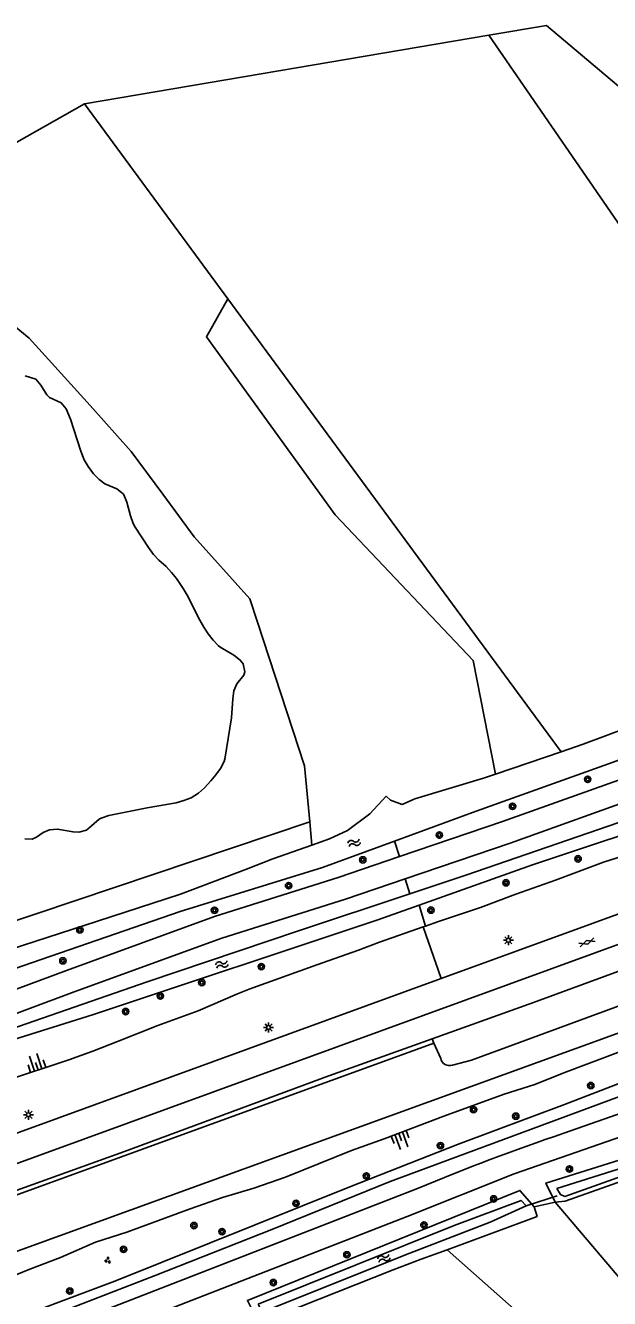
# Model space of a CAD drawing. Extents: x 135999 to 138000, y 396000 to 398501.
# Drawn here: x 136374.9 to 136448.5, y 396096.1 to 396256.4 of the extents above; entities that cross this region are included whole.
import ezdxf

# ---------------------------------------------------------------- set-up
doc = ezdxf.new("R2010")
doc.units = 0
for name, color, linetype in [('gg-knt-BGT kruinlijn', 7, 'Continuous'), ('gg-knt-bronhoudergrens', 7, 'Continuous'), ('gg-knt-onverhard', 7, 'Continuous'), ('gg-knt-verharding', 7, 'Continuous'), ('gg-kntw-bovenkant insteek waterloop', 7, 'Continuous'), ('gg-kntw-waterlijn', 7, 'Continuous'), ('gg-kwrk-duiker nz buis', 7, 'Continuous'), ('gt-grn-groengrens', 7, 'Continuous'), ('gt-symb-boom', 7, 'Continuous'), ('gt-symb-gesloten verharding', 7, 'Continuous'), ('gt-symb-groenvak', 7, 'Continuous'), ('gt-symb-lichtmast', 7, 'Continuous'), ('gt-symb-talud symbool', 7, 'Continuous'), ('gt-symb-watersymbool', 7, 'Continuous'), ('gx-grn-maaiveld', 7, 'Continuous')]:
    doc.layers.add(name, color=color, linetype=linetype)

# ---------------------------------------------------------------- blocks, each defined once
blk = doc.blocks.new('gt0-BOOM')
at = {"layer": 'gt-symb-boom'}
for radius in [0.4, 0.2]:
    blk.add_circle((0, 0), radius, dxfattribs=at)
blk = doc.blocks.new('gt0-WA')
at = {"layer": 'gt-symb-watersymbool'}
for centre, start, end in [((-0.32, 0.02), 28.0725, 151.9275), ((0.43, 0.42), 208.0725, 331.9275), ((-0.32, -0.43), 28.0725, 151.9275), ((0.43, -0.03), 208.0725, 331.9275)]:
    blk.add_arc(centre, 0.425, start, end, dxfattribs=at)
blk = doc.blocks.new('gt0-TALUD_1')
at = {"layer": 'gt-symb-talud symbool'}
for p, q in [((-1, -1), (-1, 0)), ((-0.5, -2), (-0.5, 0)), ((0, -1), (0, 0)), ((0.5, -2), (0.5, 0)), ((1, -1), (1, 0))]:
    blk.add_line(p, q, dxfattribs=at)
blk = doc.blocks.new('gt0-LMAST')
at = {"layer": 'gt-symb-lichtmast'}
for p, q in [((-0.18, 0.17), (-0.45, 0.44)), ((-0.01, 0.25), (-0.01, 0.62)), ((0.17, 0.17), (0.44, 0.44)), ((-0.26, 0), (-0.63, 0)), ((-0.18, -0.18), (-0.45, -0.45)), ((-0.01, -0.25), (-0.01, -0.63)), ((0.44, -0.45), (0.17, -0.18)), ((0.24, 0), (0.62, 0))]:
    blk.add_line(p, q, dxfattribs=at)
blk.add_circle((-0.01, 0), 0.25, dxfattribs=at)
blk = doc.blocks.new('gt0-GESVH1')
at = {"layer": 'gt-symb-gesloten verharding'}
for p, q in [((-0.99, -0.26), (0.01, 0.24)), ((0.01, -0.26), (-0.99, 0.24)), ((0.01, 0.24), (1.01, -0.26)), ((1.01, 0.24), (0.01, -0.26))]:
    blk.add_line(p, q, dxfattribs=at)
blk = doc.blocks.new('gt0-GRVAK')
at = {"layer": 'gt-symb-groenvak'}
for p, q in [((-0.11, 0.19), (-0.23, 0.24)), ((-0.18, 0.15), (0.09, 0.15)), ((-0.09, 0.21), (-0.16, 0.32)), ((-0.05, 0.21), (-0.05, 0.39)), ((0, 0.21), (0.06, 0.32)), ((0.02, 0.19), (0.13, 0.24)), ((0.26, -0.05), (0.2, 0.06)), ((0.3, -0.05), (0.3, 0.13)), ((0.35, -0.05), (0.41, 0.06)), ((-0.24, -0.23), (-0.36, -0.18)), ((-0.32, -0.26), (-0.05, -0.26)), ((-0.23, -0.21), (-0.29, -0.1)), ((-0.18, -0.2), (-0.18, -0.02)), ((-0.14, -0.21), (-0.07, -0.1)), ((-0.12, -0.23), (0, -0.18)), ((0.24, -0.07), (0.12, -0.02)), ((0.17, -0.11), (0.44, -0.11)), ((0.37, -0.07), (0.49, -0.02))]:
    blk.add_line(p, q, dxfattribs=at)

msp = doc.modelspace()

# ---------------------------------------------------------------- linework, layer by layer
at = {"layer": 'gg-knt-BGT kruinlijn'}
msp.add_line((136425.26, 396142.97), (136425, 396142.88), dxfattribs=at)
for points in [[(136435.19, 396121.81), (136439.03, 396123.04), (136442.69, 396124.49), (136449.83, 396127.2), (136453.73, 396128.53), (136457.9, 396129.89), (136462.02, 396131.35), (136466.28, 396132.75), (136470.58, 396134.46), (136474.7, 396135.92), (136478.93, 396137.48), (136489.88, 396140.91), (136493.04, 396142.04), (136496.6, 396143.5), (136500, 396144.72), (136507.9, 396148.08), (136511.76, 396149.57), (136516.07, 396150.86), (136519.6, 396152.02), (136522.86, 396152.98), (136529.15, 396154.63), (136532.27, 396155.77), (136532.82, 396155.94)], [(136451.95, 396152.38), (136447.71, 396151), (136441.65, 396148.74), (136436.64, 396146.99), (136432.2, 396145.32), (136426.93, 396143.56), (136425.26, 396142.97)], [(136425, 396142.88), (136419.48, 396140.93), (136416.83, 396139.92), (136411.58, 396138.09), (136403.08, 396135.04), (136401.61, 396134.45), (136396.66, 396132.32), (136391.58, 396130.47), (136386.5, 396128.42), (136383.38, 396127.22), (136380.38, 396126.13), (136372.27, 396123.46)], [(136371.21, 396098.06), (136375.45, 396099.77), (136379.31, 396101.26), (136383.72, 396103.16), (136387.67, 396104.43), (136395.66, 396107.38), (136399.72, 396108.8), (136403.66, 396109.97), (136407.67, 396111.34), (136415.95, 396114.73), (136420.07, 396116.2), (136427.58, 396119.03), (136435.19, 396121.81)]]:
    msp.add_lwpolyline(points, dxfattribs=at)
at = {"layer": 'gg-knt-bronhoudergrens'}
msp.add_line((136410.7, 396156.1), (136410.97, 396153.18), dxfattribs=at)
for points in [[(136356.91, 396232.14), (136375.39, 396217), (136383.06, 396208.53), (136388.22, 396202.71), (136392.19, 396197.36), (136396.16, 396192), (136403.17, 396184.19), (136404.14, 396181.22), (136410.05, 396163.16), (136410.7, 396156.1)], [(136441.62, 396108.21), (136451.3, 396096.8), (136462.68, 396086.35), (136468.23, 396084.23), (136471.14, 396085.68), (136470.75, 396089.39), (136463.07, 396105.27), (136460.05, 396114.42)]]:
    msp.add_lwpolyline(points, dxfattribs=at)
at = {"layer": 'gg-knt-onverhard'}
for points in [[(136422.01, 396151.72), (136434.97, 396156.13), (136452.04, 396162.23), (136466.65, 396167.77), (136483.24, 396173.72), (136500, 396179.99), (136509.79, 396183.84)], [(136422.72, 396148.92), (136435.92, 396153.41), (136453.04, 396159.53), (136467.64, 396165.07), (136484.23, 396171.03), (136500, 396176.92), (136514.73, 396182.68)], [(136152.65, 396060.03), (136182.12, 396069.95), (136213, 396081.18), (136229.42, 396087.01), (136268.13, 396100.27), (136294.89, 396108.96), (136322.88, 396117.92), (136341.07, 396123.66), (136362.53, 396130.86), (136380.06, 396137.38), (136398.73, 396144.17), (136414.29, 396149.09), (136422.01, 396151.72)], [(136263.16, 396094.74), (136294.97, 396105.41), (136319.76, 396113.43), (136363.49, 396128.15), (136381.05, 396134.69), (136399.65, 396141.45), (136415.19, 396146.36), (136422.72, 396148.92)]]:
    msp.add_lwpolyline(points, dxfattribs=at)
at = {"layer": 'gg-knt-verharding'}
for p, q in [((136123.24, 396021.87), (136537.55, 396172.67)), ((136362.7, 396105.07), (136426.32, 396128.24)), ((136426.32, 396128.24), (136427.2, 396126.32))]:
    msp.add_line(p, q, dxfattribs=at)
for points in [[(136427.26, 396136.36), (136513.38, 396167.72), (136514.52, 396168.14)], [(136428.69, 396125.48), (136431.06, 396126.08), (136514.44, 396156.77), (136515.07, 396160.14)], [(136122.44, 396010.85), (136448.93, 396129.29), (136517.4, 396154.46)], [(136442.68, 396116.88), (136472.78, 396127.42), (136500.27, 396137.21), (136529.21, 396147.26)], [(136150.12, 396000), (136168.16, 396006.95), (136204.34, 396020.78), (136241.37, 396034.76), (136259.36, 396041.72), (136295.46, 396056.06), (136352.06, 396078.69), (136380.35, 396089.85), (136422.97, 396106.4), (136436.43, 396111.76), (136473.49, 396124.66), (136503.43, 396135.33), (136521.86, 396141.57), (136533.16, 396145.71)], [(136121.81, 396025.39), (136126.75, 396027.18), (136128, 396027.36), (136427.26, 396136.36)], [(136142.25, 396000), (136161.72, 396007.52), (136192.24, 396019.11), (136219.3, 396029.53), (136248.86, 396040.66), (136275.02, 396051.02), (136333.09, 396074.22), (136364, 396086.52), (136424.25, 396109.93)]]:
    msp.add_lwpolyline(points, dxfattribs=at)
for centre, radius, start, end in [((136428.29, 396126.51), 1.11, 190.1007, 291.0669), ((136533.53, 395848.07), 283.75, 108.6723, 112.6515)]:
    msp.add_arc(centre, radius, start, end, dxfattribs=at)
at = {"layer": 'gg-kntw-bovenkant insteek waterloop'}
for p, q in [((136402.51, 396174.97), (136402.4, 396174.57)), ((136442.36, 396164.92), (136434.11, 396162.11))]:
    msp.add_line(p, q, dxfattribs=at)
for points in [[(136374.89, 396212.24), (136376.2, 396211.82), (136376.86, 396211.09), (136377.59, 396209.88), (136377.95, 396209.54), (136379.4, 396208.85), (136380.03, 396208.08), (136380.57, 396206.8), (136381.9, 396202.76), (136382.32, 396201.68), (136382.81, 396200.82), (136383.48, 396199.92), (136384.18, 396199.18), (136384.89, 396198.66), (136386.41, 396198.01), (136387.19, 396197.39), (136387.28, 396197.27), (136387.69, 396196.36), (136388.14, 396194.62), (136388.49, 396193.68), (136388.73, 396193.19), (136390.39, 396190.63), (136391.01, 396189.77), (136391.7, 396189.06), (136392.61, 396188.23), (136393.3, 396187.51), (136393.93, 396186.74), (136394.77, 396185.49), (136395.27, 396184.62), (136396.86, 396181.48), (136397.37, 396180.62), (136397.92, 396179.78), (136398.54, 396178.97), (136399.23, 396178.25), (136399.5, 396178.03), (136401.15, 396177.07), (136401.96, 396176.46), (136402.31, 396175.98), (136402.51, 396174.97)], [(136511.09, 396178), (136500, 396173.88), (136483.25, 396167.77), (136469.99, 396163.04), (136430.36, 396149.4), (136423.31, 396147.05)], [(136424.49, 396145.62), (136438.77, 396150.67), (136458.07, 396157.12), (136489.79, 396168.68), (136507.3, 396175.28), (136511.58, 396176.86)], [(136402.4, 396174.57), (136401.53, 396173.49), (136401.14, 396172.59), (136401.01, 396171.57), (136400.85, 396169.19), (136400.01, 396163.99), (136399.92, 396163.71), (136399.47, 396162.83), (136398.89, 396162.02), (136398.27, 396161.24), (136397.46, 396160.37), (136396.7, 396159.71), (136395.79, 396159.14), (136394.87, 396158.77), (136393.9, 396158.51), (136390.24, 396157.88), (136385.39, 396156.9), (136384.45, 396156.57), (136384.21, 396156.43), (136382.59, 396155.05), (136381.62, 396154.79), (136380.9, 396154.82), (136378.95, 396155.18), (136377.95, 396155.09), (136377.14, 396154.75), (136376.29, 396154.17), (136375.77, 396153.93), (136374.81, 396153.95)], [(136421.36, 396153.66), (136431.67, 396157.45), (136448.9, 396163.61), (136465.13, 396169.64), (136464.46, 396171.44), (136463.44, 396172.17)], [(136461.8, 396172.22), (136459.2, 396171.14), (136445.13, 396165.86), (136442.36, 396164.92)], [(136434.11, 396162.11), (136432.58, 396161.58), (136423.95, 396158.99), (136422.36, 396158.3), (136420.86, 396158.83), (136420.31, 396159.33)], [(136420.31, 396159.33), (136418.27, 396157.09), (136415.47, 396155.01), (136413.18, 396153.96), (136410.97, 396153.18)], [(136355.14, 396131.14), (136374.59, 396137.98), (136394.38, 396144.8), (136412.32, 396150.34), (136421.36, 396153.66)], [(136410.97, 396153.18), (136406.05, 396151.45), (136402.72, 396150.13), (136394.41, 396147), (136383.98, 396143.58), (136354.2, 396133.93)], [(136370.46, 396092.39), (136386.17, 396098.26), (136415.76, 396110.14), (136429.32, 396115.46), (136442.76, 396120.49), (136459.65, 396127.03), (136477.25, 396133.47), (136493.99, 396139.3), (136512.54, 396145.97), (136529.57, 396152.3), (136530.05, 396152.47)], [(136138.46, 396000), (136141.91, 396001.07), (136162.75, 396009.25), (136190.8, 396019.78), (136218.85, 396030.09), (136247.23, 396040.69), (136275.03, 396051.96), (136297.31, 396061.22), (136314.08, 396068.11), (136321.56, 396071.28), (136333.53, 396075.96), (136346.55, 396081.59), (136376.91, 396093.46), (136391.26, 396098.98), (136405.94, 396104.77), (136420.84, 396110.81), (136453.1, 396122.79), (136472.55, 396129.84), (136491.9, 396136.96), (136512.8, 396144.15), (136529.85, 396150.35)], [(136423.31, 396147.05), (136409.27, 396142.37), (136390.23, 396135.95), (136363.84, 396126.79), (136357.33, 396124.67)], [(136357.33, 396124.67), (136357.74, 396123.46), (136369.01, 396127.29), (136383.48, 396131.82), (136419.28, 396143.77), (136424.49, 396145.62)], [(136441.62, 396108.21), (136440.43, 396110.62), (136454.74, 396115.11), (136488.44, 396127.08), (136509.07, 396134.52), (136510.48, 396135)], [(136460.05, 396114.42), (136442.86, 396108.32), (136441.62, 396108.21)], [(136404.1, 396093.38), (136402.86, 396095.84), (136437.17, 396109.7), (136438.95, 396107.61)], [(136438.95, 396107.61), (136439.32, 396106.42), (136428.02, 396102.23)]]:
    msp.add_lwpolyline(points, dxfattribs=at)
at = {"layer": 'gg-kntw-waterlijn'}
for points in [[(136441.8, 396109.93), (136451.82, 396113.09), (136468.49, 396118.91), (136494.32, 396128.17), (136522.02, 396137.75), (136540.6, 396144.17), (136551.98, 396148.1), (136552.01, 396148.11)], [(136441.8, 396109.93), (136442.28, 396109.17), (136442.84, 396108.91), (136458.47, 396114.51), (136485.15, 396124.06), (136489.46, 396125.12), (136495.11, 396127.1), (136522.29, 396136.58), (136549.47, 396146.06), (136550.65, 396146.36)], [(136404.19, 396095.38), (136428.88, 396105.27), (136437.32, 396108.43), (136437.94, 396107.74), (136433.43, 396105.69), (136423.32, 396101.79), (136404.71, 396094.37), (136404.19, 396095.38)]]:
    msp.add_lwpolyline(points, dxfattribs=at)
at = {"layer": 'gg-kwrk-duiker nz buis'}
msp.add_line((136437.94, 396107.74), (136441.84, 396109.03), dxfattribs=at)
at = {"layer": 'gt-grn-groengrens'}
for p, q in [((136382.34, 396246.48), (136433.25, 396255.13)), ((136433.25, 396255.13), (136479.76, 396187.6)), ((136356.91, 396232.14), (136382.34, 396246.48)), ((136382.34, 396246.48), (136400.39, 396221.95)), ((136400.39, 396221.95), (136442.36, 396164.92)), ((136421.36, 396153.66), (136422.01, 396151.72)), ((136422.72, 396148.92), (136423.31, 396147.05)), ((136424.49, 396145.62), (136425.26, 396142.97)), ((136427.26, 396136.36), (136425, 396142.88)), ((136426.12, 396128.78), (136426.32, 396128.24)), ((136438.95, 396107.61), (136441.62, 396108.21))]:
    msp.add_line(p, q, dxfattribs=at)
for points in [[(136433.25, 396255.13), (136440.52, 396256.36), (136450.14, 396248.24)], [(136400.39, 396221.95), (136397.7, 396217.16), (136413.9, 396194.73), (136431.28, 396176.41), (136434.11, 396162.11)], [(136426.12, 396128.78), (136438.89, 396133.36), (136460.26, 396141.19), (136478.61, 396147.86), (136504.74, 396157.26), (136514.78, 396160.91)], [(136410.7, 396156.1), (136376.38, 396144.56), (136320.47, 396125.94), (136263.28, 396107.03), (136250.65, 396102.78), (136251.49, 396099.92)], [(136362.51, 396105.6), (136369.5, 396108.17), (136387.38, 396114.6), (136413.09, 396124.11), (136426.12, 396128.78)]]:
    msp.add_lwpolyline(points, dxfattribs=at)
at = {"layer": 'gx-grn-maaiveld'}
for q in [(136424.75, 396101.02), (136443.48, 396088.54)]:
    msp.add_line((136428.02, 396102.23), q, dxfattribs=at)
msp.add_lwpolyline([(136424.75, 396101.02), (136421.19, 396099.7), (136404.79, 396093.18), (136404.1, 396093.38)], dxfattribs=at)

# ---------------------------------------------------------------- block references
at = {"layer": 'gt-symb-boom'}
for p in [(136445.7, 396161.45), (136436.24, 396158.05), (136427.02, 396154.43), (136444.49, 396151.44), (136417.38, 396151.31), (136435.42, 396148.42), (136408.04, 396148.06), (136398.71, 396144.96), (136425.96, 396144.98), (136381.76, 396142.49), (136379.62, 396138.6), (136404.6, 396137.87), (136397.11, 396135.86), (136391.89, 396134.17), (136387.52, 396132.21), (136446.09, 396122.89), (136431.33, 396119.86), (136436.65, 396119.03), (136427.16, 396115.33), (136417.83, 396111.51), (136443.4, 396112.38), (136433.86, 396108.63), (136408.98, 396108.06), (136396.12, 396105.27), (136425.08, 396105.34), (136399.66, 396104.5), (136387.26, 396102.27), (136415.38, 396101.6), (136380.49, 396097.02), (136406.12, 396098.09)]:
    msp.add_blockref('gt0-BOOM', p, dxfattribs=at)
at = {"layer": 'gt-symb-gesloten verharding', "rotation": -160.42327443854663}
msp.add_blockref('gt0-GESVH1', (136445.64, 396140.92), dxfattribs=at)
at = {"layer": 'gt-symb-groenvak', "rotation": 90}
msp.add_blockref('gt0-GRVAK', (136385.27, 396100.86), dxfattribs=at)
at = {"layer": 'gt-symb-lichtmast'}
for p in [(136435.72, 396141.19), (136405.52, 396130.21), (136375.3, 396119.21)]:
    msp.add_blockref('gt0-LMAST', p, dxfattribs=at)
at = {"layer": 'gt-symb-talud symbool'}
for p, xscale, yscale, rotation in [((136376.51, 396124.86), 1.0005448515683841, 1.0005448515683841, -161.5288338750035), ((136421.9, 396116.89), 0.9996484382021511, 0.9996484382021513, 20.556045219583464)]:
    msp.add_blockref('gt0-TALUD_1', p, dxfattribs=dict(at, xscale=xscale, yscale=yscale, rotation=rotation))
at = {"layer": 'gt-symb-watersymbool'}
for p, rotation in [((136416.23, 396153.43), 20.173944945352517), ((136399.59, 396138.12), 18.4168344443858), ((136420.09, 396101.16), -157.7196289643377)]:
    msp.add_blockref('gt0-WA', p, dxfattribs=dict(at, rotation=rotation))

doc.saveas('drawing.dxf')
